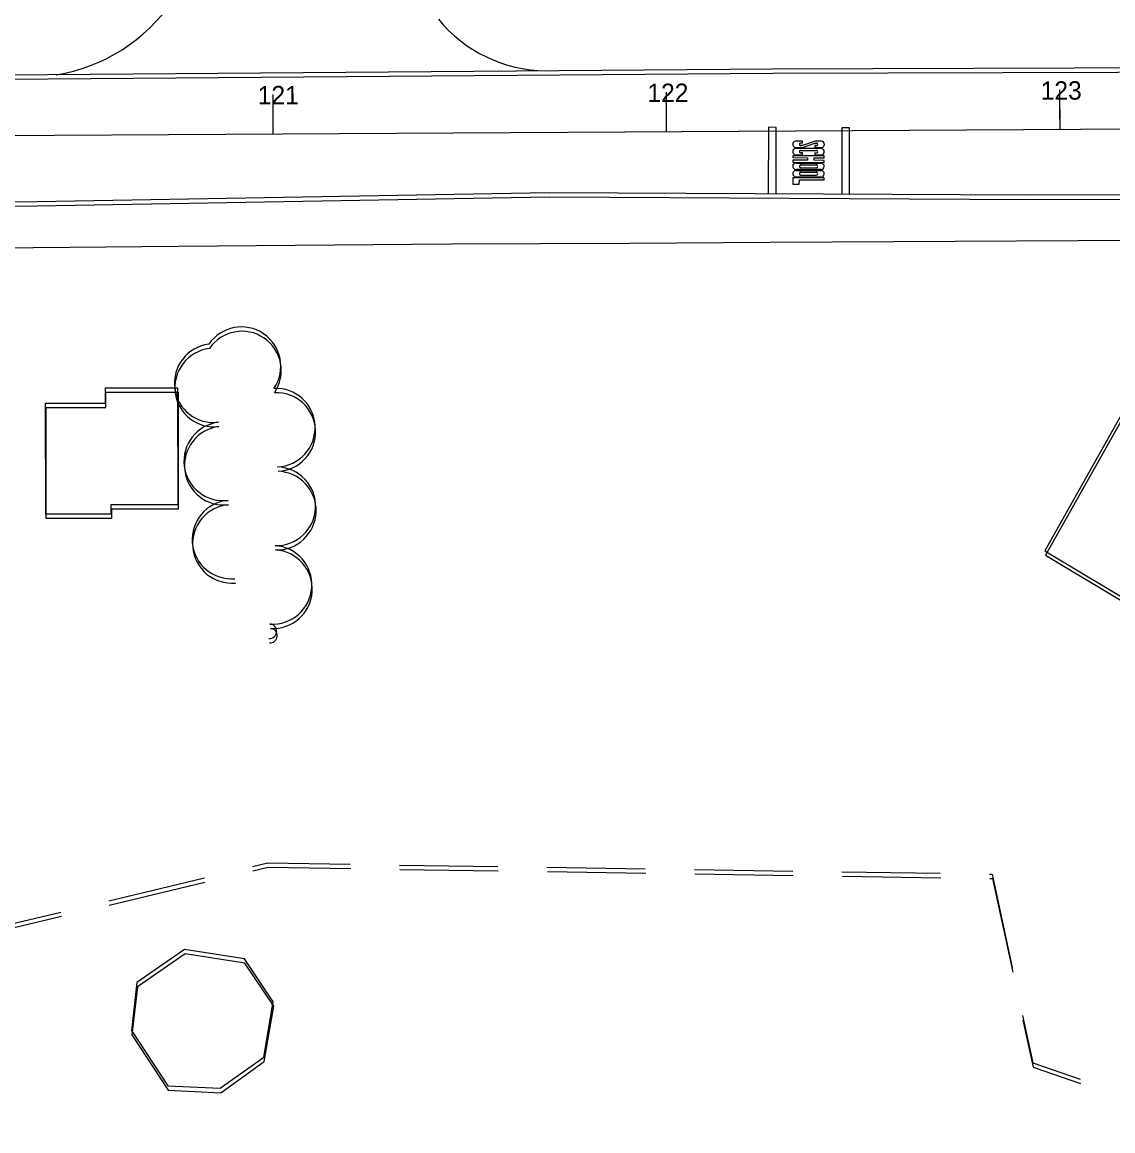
# Model space of a CAD drawing. Extents: x -25029 to 2274964, y -81170 to 687028.
# Drawn here: x 7234.5 to 7511.8, y -65539.1 to -65257.3 of the extents above; entities that cross this region are included whole.
import ezdxf

# ---------------------------------------------------------------- set-up
doc = ezdxf.new("R2010")
doc.units = 0
for name, color, linetype in [('81911BEA - GE_X_CL_20', 7, 'Continuous'), ('81911BEA - GE_X_CL_50', 7, 'Continuous'), ('81911BEA - RW_X_Fee_RW', 7, 'Continuous'), ('BLDG', 7, 'Continuous'), ('GE_X_CL_100', 7, 'Continuous'), ('PM_P_Cells', 7, 'Continuous'), ('PM_P_CL_Double_Solid', 7, 'Continuous'), ('RECREATION', 7, 'Continuous'), ('ROAD', 7, 'Continuous'), ('TREES', 7, 'Continuous')]:
    doc.layers.add(name, color=color, linetype=linetype)

msp = doc.modelspace()

# ---------------------------------------------------------------- linework, layer by layer
at = {"layer": '81911BEA - GE_X_CL_20'}
msp.add_line((6841.69, -65288.37), (7930.59, -65281.93), dxfattribs=at)
at = {"layer": '81911BEA - GE_X_CL_50'}
for p, q in [((7298.38, -65285.67), (7298.35, -65280.67)), ((7398.38, -65285.07), (7398.35, -65280.07)), ((7498.38, -65284.48), (7498.35, -65279.48))]:
    msp.add_line(p, q, dxfattribs=at)
at = {"layer": '81911BEA - RW_X_Fee_RW'}
for points in [[(7343.67, -65313.66), (7388.96, -65313.41), (7424.81, -65313.21), (7534.27, -65312.59), (7574.27, -65312.37), (7614.27, -65312.15), (7654.27, -65311.92), (7694.27, -65311.7), (7734.27, -65311.48), (7774.27, -65311.25), (7814.27, -65311.03), (7854.27, -65310.8), (7904.27, -65310.52)], [(6840.21, -65317.9), (6860.21, -65317.73), (6906.21, -65317.35), (6952.21, -65316.96), (6998.2, -65316.57), (7044.2, -65316.18), (7090.2, -65315.8), (7136.2, -65315.41), (7182.2, -65315.02), (7228.2, -65314.63), (7274.2, -65314.25), (7343.67, -65313.66)]]:
    msp.add_lwpolyline(points, dxfattribs=at)
at = {"layer": 'BLDG'}
for points in [[(7255.69, -65354.1), (7255.69, -65350.21), (7274.07, -65350.21), (7274.08, -65379.96), (7257.1, -65379.96), (7257.1, -65382.37), (7240.53, -65382.37), (7240.52, -65354.1)], [(7255.82, -65355.2), (7255.82, -65351.31), (7274.2, -65351.31), (7274.2, -65381.06), (7257.22, -65381.06), (7257.22, -65383.47), (7240.65, -65383.47), (7240.65, -65355.2)]]:
    msp.add_lwpolyline(points, close=True, dxfattribs=at)
for points in [[(7514.78, -65355.69), (7494.54, -65391.68), (7518.45, -65405.98), (7520.13, -65402.47), (7536.25, -65408.83), (7545.22, -65410.07), (7553.22, -65409.58), (7564.52, -65406.44), (7572.94, -65401.78), (7575.77, -65405.27), (7599.38, -65391.42), (7578.79, -65355.91), (7561.17, -65366.24), (7556.93, -65363.09), (7552.72, -65361.65), (7546.71, -65361.24), (7542.06, -65361.95), (7538.87, -65363.07), (7536.16, -65364.71), (7533.78, -65365.98), (7514.78, -65355.69)], [(7514.91, -65356.82), (7494.66, -65392.81), (7518.57, -65407.11), (7520.25, -65403.6), (7536.37, -65409.97), (7545.34, -65411.21), (7553.34, -65410.72), (7564.64, -65407.58), (7573.06, -65402.92), (7575.89, -65406.41), (7599.5, -65392.56), (7578.92, -65357.05), (7561.29, -65367.38), (7557.06, -65364.23), (7552.85, -65362.79), (7546.84, -65362.38), (7542.19, -65363.09), (7539, -65364.21), (7536.29, -65365.85), (7533.91, -65367.12), (7514.91, -65356.82)], [(7271.54, -65527.69), (7284.9, -65528.33), (7295.94, -65520.38), (7298.39, -65506.37), (7291.06, -65495.41), (7275.85, -65493.06), (7263.72, -65501.44), (7262.33, -65513.64), (7271.54, -65527.69)], [(7271.65, -65528.79), (7285.01, -65529.44), (7296.05, -65521.49), (7298.5, -65507.48), (7291.17, -65496.52), (7275.96, -65494.16), (7263.83, -65502.54), (7262.44, -65514.74), (7271.65, -65528.79)]]:
    msp.add_lwpolyline(points, dxfattribs=at)
at = {"layer": 'GE_X_CL_100'}
for p, q in [((7398.38, -65285.07), (7398.32, -65275.07)), ((7498.38, -65284.48), (7498.32, -65274.48)), ((7298.38, -65285.67), (7298.32, -65275.67))]:
    msp.add_line(p, q, dxfattribs=at)
at = {"layer": 'PM_P_Cells'}
for p, q in [((7431.29, -65289.15), (7432.88, -65289.15)), ((7437.63, -65289.36), (7431.29, -65289.35)), ((7432.88, -65287.48), (7431.3, -65287.48)), ((7432.46, -65287.98), (7432.88, -65287.98)), ((7432.88, -65288.65), (7432.46, -65288.65)), ((7432.88, -65287.98), (7432.88, -65287.48)), ((7436.12, -65287.49), (7432.88, -65288.65)), ((7432.88, -65289.15), (7436.05, -65287.99)), ((7436.04, -65288.66), (7436.04, -65289.16)), ((7436.46, -65288.66), (7436.04, -65288.66)), ((7436.04, -65289.16), (7437.63, -65289.16)), ((7436.05, -65287.99), (7436.46, -65287.99)), ((7437.63, -65287.5), (7436.12, -65287.49)), ((7438.45, -65291.23), (7430.45, -65291.21)), ((7430.45, -65291.21), (7430.45, -65291.71)), ((7430.45, -65291.71), (7434.2, -65291.72)), ((7434.2, -65292.39), (7430.45, -65292.38)), ((7430.45, -65292.38), (7430.45, -65292.88)), ((7431.29, -65291.01), (7432.87, -65291.02)), ((7432.46, -65289.85), (7436.46, -65289.86)), ((7432.87, -65290.52), (7432.46, -65290.52)), ((7432.87, -65291.02), (7432.87, -65290.52)), ((7434.2, -65291.72), (7434.2, -65292.39)), ((7435.87, -65292.39), (7435.87, -65291.72)), ((7435.87, -65291.72), (7438.45, -65291.73)), ((7438.45, -65292.4), (7435.87, -65292.39)), ((7436.04, -65290.52), (7436.04, -65291.02)), ((7436.46, -65290.53), (7436.04, -65290.52)), ((7436.04, -65291.02), (7437.62, -65291.03)), ((7438.45, -65291.73), (7438.45, -65291.23)), ((7438.45, -65292.9), (7438.45, -65292.4)), ((7430.45, -65292.88), (7438.45, -65292.9)), ((7430.45, -65292.98), (7430.45, -65292.98)), ((7431.28, -65293.08), (7432.45, -65293.08)), ((7437.61, -65294.76), (7431.28, -65294.75)), ((7431.28, -65294.95), (7432.44, -65294.95)), ((7432.44, -65294.95), (7432.44, -65295.45)), ((7432.44, -65294.95), (7436.44, -65294.96)), ((7432.44, -65295.45), (7432.44, -65294.95)), ((7432.45, -65293.08), (7432.45, -65293.58)), ((7432.45, -65293.08), (7436.46, -65293.09)), ((7432.45, -65293.58), (7432.45, -65293.08)), ((7436.48, -65293.59), (7432.45, -65293.58)), ((7432.45, -65294.25), (7436.45, -65294.26)), ((7436.44, -65294.96), (7437.61, -65294.96)), ((7436.44, -65295.46), (7436.44, -65294.96)), ((7436.44, -65294.96), (7436.44, -65295.46)), ((7436.46, -65293.09), (7437.62, -65293.1)), ((7436.46, -65293.59), (7436.46, -65293.09)), ((7436.46, -65293.09), (7436.46, -65293.59)), ((7438.45, -65293), (7438.45, -65293)), ((7438.44, -65296.83), (7430.44, -65296.81)), ((7430.44, -65296.81), (7430.44, -65298.48)), ((7437.61, -65296.63), (7431.27, -65296.61)), ((7432.1, -65298.48), (7432.11, -65297.31)), ((7432.11, -65297.31), (7438.44, -65297.33)), ((7436.44, -65295.46), (7432.44, -65295.45)), ((7432.44, -65296.12), (7436.44, -65296.13)), ((7438.44, -65297.33), (7438.44, -65296.83)), ((7430.44, -65298.48), (7432.1, -65298.48))]:
    msp.add_line(p, q, dxfattribs=at)
for points in [[(7424.18, -65300.85), (7426.18, -65300.87), (7426.23, -65284.01), (7424.23, -65284)], [(7442.88, -65300.95), (7444.88, -65300.96), (7444.9, -65284.17), (7442.9, -65284.16)]]:
    msp.add_lwpolyline(points, close=True, dxfattribs=at)
for centre, radius, start, end in [((7431.29, -65288.31), 0.833, 89.8573, 269.8573), ((7431.29, -65290.18), 0.833, 89.8573, 269.8573), ((7432.46, -65288.32), 0.333, 89.8573, 269.8573), ((7436.46, -65288.33), 0.333, 269.2556, 89.8573), ((7437.62, -65290.2), 0.833, 269.8573, 89.8573), ((7437.63, -65288.33), 0.833, 269.8573, 89.8573), ((7432.46, -65290.18), 0.333, 89.8573, 269.8573), ((7436.46, -65290.19), 0.333, 269.2556, 90.459), ((7431.28, -65295.78), 0.833, 89.8573, 269.8573), ((7431.28, -65293.91), 0.833, 89.8573, 269.8573), ((7432.45, -65293.92), 0.333, 89.8573, 269.8573), ((7436.45, -65293.92), 0.333, 269.2556, 90.459), ((7437.61, -65293.93), 0.833, 269.8573, 89.8573), ((7437.61, -65295.8), 0.833, 269.8573, 89.8573), ((7432.44, -65295.78), 0.333, 89.8573, 269.8573), ((7436.44, -65295.79), 0.333, 269.2556, 90.459)]:
    msp.add_arc(centre, radius, start, end, dxfattribs=at)
at = {"layer": 'PM_P_CL_Double_Solid'}
msp.add_line((7223.38, -65286.11), (7904.16, -65282.08), dxfattribs=at)
at = {"layer": 'RECREATION'}
for p, q in [((7330.45, -65471.55), (7355.45, -65471.93)), ((7330.56, -65472.66), (7355.56, -65473.04)), ((7367.95, -65472.12), (7392.94, -65472.51)), ((7405.44, -65472.7), (7430.44, -65473.09)), ((7256.57, -65480.62), (7280.9, -65474.85)), ((7368.06, -65473.24), (7393.05, -65473.63)), ((7405.55, -65473.82), (7430.55, -65474.21)), ((7442.94, -65473.28), (7467.93, -65473.66)), ((7443.05, -65474.4), (7468.04, -65474.79)), ((7256.68, -65481.72), (7281.01, -65475.95)), ((7220.08, -65489.26), (7244.41, -65483.5)), ((7220.19, -65490.36), (7244.52, -65484.6))]:
    msp.add_line(p, q, dxfattribs=at)
for points in [[(7293.06, -65471.96), (7297, -65471.03), (7317.95, -65471.35)], [(7293.17, -65473.07), (7297.11, -65472.14), (7318.06, -65472.46)], [(7480.43, -65473.85), (7481.12, -65473.86), (7486.23, -65497.63)], [(7480.54, -65474.98), (7481.23, -65474.99), (7486.34, -65498.76)], [(7488.85, -65509.85), (7491.43, -65521.84), (7503.47, -65526)], [(7488.96, -65510.98), (7491.54, -65522.97), (7503.58, -65527.13)]]:
    msp.add_lwpolyline(points, dxfattribs=at)
at = {"layer": 'ROAD'}
for points in [[(7629.8, -65268.53), (7425.2, -65269.18), (7121.67, -65271.57), (6952.12, -65271.97), (6873.65, -65272.32), (6867.69, -65272.18), (6861.65, -65270.44), (6856.2, -65265.49), (6853.15, -65258.31), (6852.56, -65251.77), (6851.64, -65155.21), (6848.48, -64975.01), (6846.45, -64837.36), (6847.17, -64747.31)], [(7629.94, -65269.68), (7425.34, -65270.3), (7121.81, -65272.66), (6952.26, -65273.03), (6873.79, -65273.38), (6867.83, -65273.23), (6861.79, -65271.49), (6856.34, -65266.54), (6853.29, -65259.36), (6852.7, -65252.82), (6851.79, -65156.26), (6848.65, -64976.06), (6846.64, -64838.41), (6847.37, -64748.36)], [(6821.1, -65538.08), (6830.5, -65524.37), (6837.26, -65512.95), (6842.41, -65499.83), (6846.38, -65485.61), (6848.51, -65471.59), (6850.32, -65455.54), (6851.15, -65432.3), (6849.46, -65391.69), (6848.43, -65317.26), (6849.37, -65312.66), (6851.51, -65308.34), (6855.05, -65305.89), (6857.94, -65304.45), (6918.91, -65304.72), (7066.61, -65303.64), (7238.26, -65302.86), (7368.51, -65300.57), (7490.5, -65301.19), (7674.68, -65301.05)], [(6821.2, -65539.13), (6830.61, -65525.42), (6837.37, -65514), (6842.52, -65500.88), (6846.49, -65486.66), (6848.62, -65472.64), (6850.43, -65456.59), (6851.27, -65433.35), (6849.58, -65392.74), (6848.56, -65318.31), (6849.5, -65313.71), (6851.64, -65309.39), (6855.18, -65306.94), (6858.07, -65305.5), (6919.04, -65305.78), (7066.74, -65304.72), (7238.39, -65303.96), (7368.64, -65301.69), (7490.63, -65302.32), (7674.81, -65302.2)]]:
    msp.add_lwpolyline(points, dxfattribs=at)
for centre, radius, start, end in [((7236.29, -65227.08), 44.08, 278.9823, 325.8672), ((7368.14, -65233.66), 35.98, 219.4673, 269.1576)]:
    msp.add_arc(centre, radius, start, end, dxfattribs=at)
at = {"layer": 'TREES'}
for centre, radius, start, end in [((7290.29, -65344.75), 10, 325.8281, 145.8281), ((7290.42, -65345.86), 10, 325.8211, 145.8211), ((7283.24, -65349.06), 10, 96.9905, 276.9905), ((7283.36, -65350.17), 10, 96.9835, 276.9835), ((7299.02, -65360.35), 10, 272.6122, 92.6122), ((7299.14, -65361.47), 10, 272.6052, 92.6052), ((7285.67, -65368.91), 10, 97.0175, 277.0175), ((7285.79, -65370.02), 10, 97.0105, 277.0105), ((7299.15, -65380.34), 10, 268.1368, 88.1368), ((7299.27, -65381.45), 10, 268.1298, 88.1298), ((7287.76, -65388.8), 10, 94.9687, 274.9687), ((7287.88, -65389.91), 10, 94.9617, 274.9617), ((7298.18, -65400.31), 10, 266.2972, 86.2972), ((7298.3, -65401.42), 10, 266.2902, 86.2902), ((7297.4, -65412.14), 1.85, 265.8781, 85.8781), ((7297.52, -65413.25), 1.85, 265.8711, 85.8711)]:
    msp.add_arc(centre, radius, start, end, dxfattribs=at)

# ---------------------------------------------------------------- texts
at = {"layer": '81911BEA - GE_X_CL_50'}
for s, p in [('123', (7493.47, -65277.01)), ('121', (7294.45, -65278.19)), ('122', (7393.49, -65277.6))]:
    msp.add_text(s, height=4.68, rotation=0.3389, dxfattribs=at).set_placement(p)

doc.saveas('drawing.dxf')
